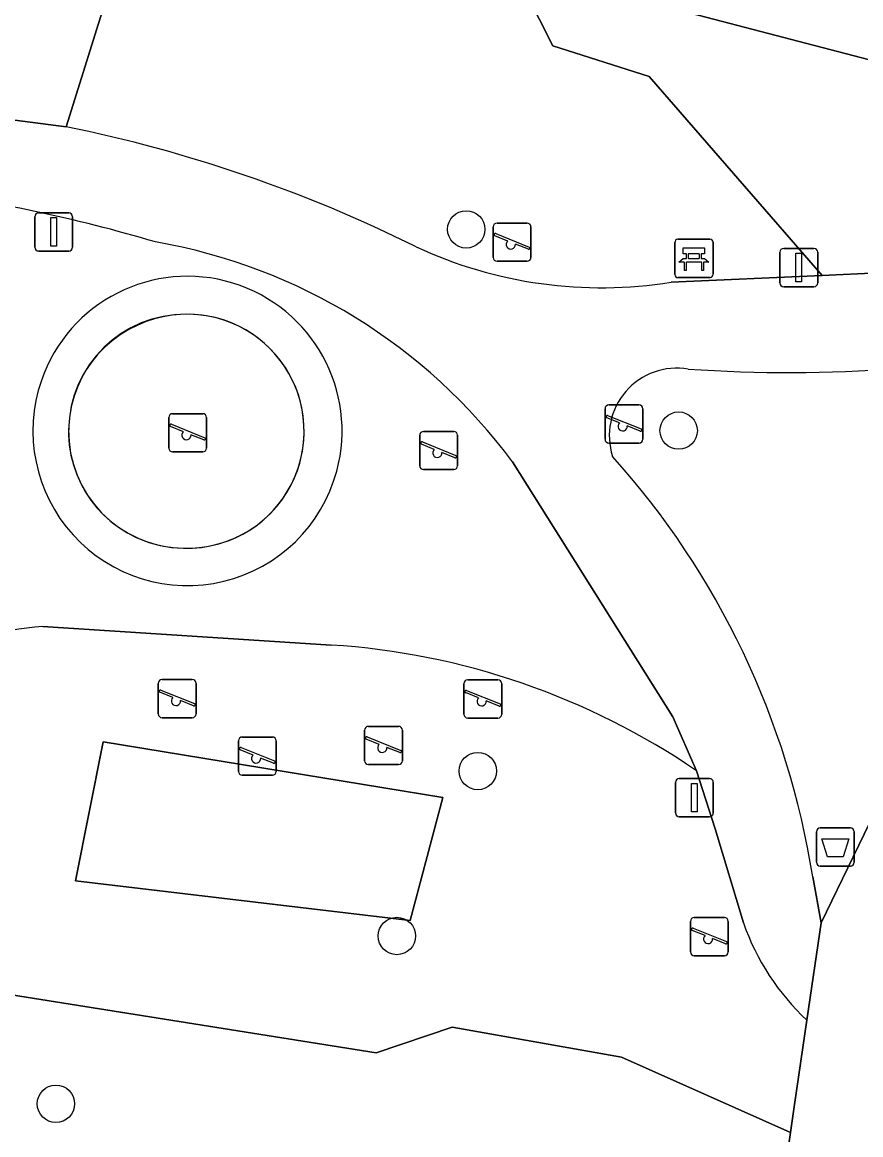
# Model space of a CAD drawing. Extents: x 163683 to 164494, y 382709 to 383872.
# Drawn here: x 164199.18 to 164221.13, y 383048.37 to 383077.5 of the extents above; entities that cross this region are included whole.
import ezdxf

# ---------------------------------------------------------------- set-up
doc = ezdxf.new("R2010")
doc.units = 0
for name, color, linetype in [('IMGEO_Afvalbak', 7, 'Continuous'), ('IMGEO_Bank', 7, 'Continuous'), ('IMGEO_Boom', 7, 'Continuous'), ('IMGEO_Groenvoorziening', 7, 'Continuous'), ('IMGEO_Hek', 7, 'Continuous'), ('IMGEO_Lichtmast', 7, 'Continuous'), ('IMGEO_Speelvoorziening', 7, 'Continuous'), ('IMGEO_Terreindeel_gesloten', 7, 'Continuous'), ('IMGEO_Voetpad_halfverhard', 7, 'Continuous'), ('IMGEO_Voetpad_open', 7, 'Continuous')]:
    doc.layers.add(name, color=color, linetype=linetype)

msp = doc.modelspace()

# ---------------------------------------------------------------- linework, layer by layer
at = {"layer": 'IMGEO_Afvalbak'}
for p, q in [((164220.072, 383056.406), (164220.862, 383056.406)), ((164220.862, 383056.406), (164220.072, 383056.406)), ((164219.972, 383055.506), (164219.972, 383056.306)), ((164219.972, 383056.306), (164219.972, 383055.506)), ((164220.962, 383056.306), (164220.962, 383055.506)), ((164220.962, 383055.506), (164220.962, 383056.306)), ((164220.862, 383055.406), (164220.072, 383055.406)), ((164220.072, 383055.406), (164220.862, 383055.406))]:
    msp.add_line(p, q, dxfattribs=at)
msp.add_lwpolyline([(164220.115, 383056.12), (164220.819, 383056.12), (164220.67, 383055.65), (164220.264, 383055.65), (164220.115, 383056.12)], dxfattribs=at)
for centre, start, end in [((164220.072, 383056.306), 90, 180), ((164220.072, 383056.306), 90, 180), ((164220.862, 383056.306), 0, 90), ((164220.862, 383056.306), 360, 90), ((164220.072, 383055.506), 180, 270), ((164220.072, 383055.506), 180, 270), ((164220.862, 383055.506), 270, 0), ((164220.862, 383055.506), 270, 0)]:
    msp.add_arc(centre, 0.1, start, end, dxfattribs=at)
at = {"layer": 'IMGEO_Bank'}
for p, q in [((164216.34, 383071.814), (164217.181, 383071.814)), ((164217.181, 383071.814), (164216.34, 383071.814)), ((164216.265, 383070.889), (164216.265, 383071.73)), ((164216.265, 383071.73), (164216.265, 383070.889)), ((164217.265, 383071.739), (164217.265, 383070.898)), ((164217.265, 383070.898), (164217.265, 383071.739)), ((164216.962, 383071.212), (164216.569, 383071.212)), ((164216.574, 383071.32), (164216.574, 383071.426)), ((164216.618, 383071.426), (164216.618, 383071.32)), ((164216.906, 383071.432), (164216.624, 383071.432)), ((164216.624, 383071.314), (164216.906, 383071.314)), ((164216.912, 383071.32), (164216.912, 383071.426)), ((164216.956, 383071.426), (164216.956, 383071.32)), ((164217.19, 383070.814), (164216.349, 383070.814)), ((164216.349, 383070.814), (164217.19, 383070.814))]:
    msp.add_line(p, q, dxfattribs=at)
for points in [[(164216.568, 383071.432), (164216.482, 383071.432), (164216.482, 383071.593), (164217.045, 383071.593), (164217.045, 383071.432), (164216.962, 383071.432)], [(164216.512, 383071.212), (164216.37, 383071.212), (164216.482, 383071.314), (164216.568, 383071.314)], [(164216.962, 383071.314), (164217.045, 383071.314), (164217.157, 383071.212), (164217.018, 383071.212)], [(164216.562, 383071.205), (164216.562, 383070.998), (164216.519, 383070.998), (164216.519, 383071.205)], [(164217.012, 383071.205), (164217.012, 383070.998), (164216.968, 383070.998), (164216.968, 383071.205)]]:
    msp.add_lwpolyline(points, dxfattribs=at)
for centre, radius, start, end in [((164216.343, 383071.736), 0.0779, 92.4484, 184.2845), ((164216.343, 383071.736), 0.0779, 92.4484, 184.2845), ((164217.187, 383071.736), 0.0779, 2.4484, 94.2845), ((164217.187, 383071.736), 0.0779, 2.4484, 94.2845), ((164216.512, 383071.205), 0.00671, 2.8957, 87.1043), ((164216.569, 383071.205), 0.00671, 92.8957, 177.1043), ((164216.567, 383071.425), 0.00671, 2.8957, 87.1043), ((164216.567, 383071.321), 0.00671, 272.8957, 357.1043), ((164216.624, 383071.425), 0.00671, 92.8957, 177.1043), ((164216.624, 383071.321), 0.00671, 182.8957, 267.1043), ((164216.906, 383071.425), 0.00671, 2.8957, 87.1043), ((164216.906, 383071.321), 0.00671, 272.8957, 357.1043), ((164216.963, 383071.425), 0.00671, 92.8957, 177.1043), ((164216.963, 383071.321), 0.00671, 182.8957, 267.1043), ((164216.961, 383071.205), 0.00671, 2.8957, 87.1043), ((164217.018, 383071.205), 0.00671, 92.8957, 177.1043), ((164216.343, 383070.892), 0.0779, 182.4484, 274.2845), ((164216.343, 383070.892), 0.0779, 182.4484, 274.2845), ((164217.187, 383070.892), 0.0779, 272.4484, 4.2845), ((164217.187, 383070.892), 0.0779, 272.4484, 4.2845)]:
    msp.add_arc(centre, radius, start, end, dxfattribs=at)
at = {"layer": 'IMGEO_Boom'}
for centre in [(164210.803, 383072.074), (164216.365, 383066.806), (164211.106, 383057.894), (164208.987, 383053.576), (164200.06, 383049.183)]:
    msp.add_circle(centre, 0.489, dxfattribs=at)
at = {"layer": 'IMGEO_Groenvoorziening'}
for points in [[(164184.316, 383076.837), (164200.329, 383074.759), (164202.426, 383081.458), (164200.547, 383081.949), (164189.122, 383084.931), (164181.701, 383086.88), (164177.759, 383087.988), (164175.432, 383083.801), (164175.432, 383078.705)], [(164216.167, 383070.691), (164220.126, 383070.871), (164215.593, 383076.077), (164213.075, 383076.879), (164212.022, 383078.953), (164202.426, 383081.458), (164200.329, 383074.759)], [(164225.48, 383072.355), (164227.823, 383074.828), (164212.022, 383078.953), (164213.075, 383076.879), (164215.593, 383076.077), (164220.126, 383070.871), (164223.075, 383071.005)], [(164219.876, 383055.124), (164220.099, 383053.923), (164227.535, 383069.254)], [(164216.835, 383057.899), (164216.216, 383059.315), (164212.017, 383065.987)], [(164199.716, 383061.675), (164207.265, 383061.193)], [(164207.265, 383061.193), (164199.716, 383061.675)], [(164218.059, 383053.917), (164217.324, 383056.38), (164216.835, 383057.899)], [(164171.559, 383055), (164171.064, 383051.879), (164170.675, 383049.429), (164170.738, 383049.419), (164217.162, 383042.632), (164218.419, 383042.448), (164218.72, 383044.51), (164219.293, 383048.43), (164214.867, 383050.4), (164210.434, 383051.188), (164208.444, 383050.517), (164198.901, 383052.035)], [(164198.901, 383052.035), (164208.444, 383050.517), (164210.434, 383051.188), (164214.867, 383050.4), (164219.293, 383048.43), (164219.401, 383049.167), (164219.723, 383051.373)]]:
    msp.add_lwpolyline(points, dxfattribs=at)
for points in [[(164210.19, 383057.2), (164201.298, 383058.658), (164200.576, 383055.018), (164209.338, 383053.983)], [(164209.338, 383053.983), (164200.576, 383055.018), (164201.298, 383058.658), (164210.19, 383057.2)]]:
    msp.add_lwpolyline(points, close=True, dxfattribs=at)
for centre, radius, start, end in [((164192.981, 383038.402), 37.092, 63.5654, 78.5734), ((164191.25, 383033.346), 40.061, 73.4425, 82.7402), ((164200.143, 383057.178), 14.785, 36.57, 80.1747), ((164214.344, 383082.074), 11.528, 245.117, 279.1015), ((164203.505, 383066.798), 4.048, 344.9031, 160.9102), ((164219.24, 383105.862), 37.536, 265.9868, 282.7673), ((164216.32, 383066.672), 1.771, 80.4611, 197.7445), ((164203.505, 383066.798), 4.048, 160.904, 344.9093), ((164198.635, 383051.76), 21.505, 8.9998, 41.9361), ((164200.457, 383052.143), 9.561, 94.4453, 134.3132), ((164200.457, 383052.143), 9.561, 94.4453, 134.3132), ((164206.06, 383042.144), 19.087, 55.6316, 86.3814), ((164206.06, 383042.144), 19.087, 55.6316, 86.3814), ((164224.075, 383056.036), 6.378, 199.4019, 226.9745)]:
    msp.add_arc(centre, radius, start, end, dxfattribs=at)
at = {"layer": 'IMGEO_Hek'}
for centre, radius, start, end in [((164203.497, 383066.79), 3.063, 268.2075, 114.9213), ((164203.443, 383066.779), 3.051, 113.9214, 269.2075)]:
    msp.add_arc(centre, radius, start, end, dxfattribs=at)
at = {"layer": 'IMGEO_Lichtmast'}
for p, q in [((164199.506, 383071.606), (164199.506, 383072.406)), ((164199.506, 383072.406), (164199.506, 383071.606)), ((164199.606, 383072.506), (164200.396, 383072.506)), ((164200.396, 383072.506), (164199.606, 383072.506)), ((164200.496, 383072.406), (164200.496, 383071.606)), ((164200.496, 383071.606), (164200.496, 383072.406)), ((164200.396, 383071.506), (164199.606, 383071.506)), ((164199.606, 383071.506), (164200.396, 383071.506)), ((164219.115, 383071.574), (164219.905, 383071.574)), ((164219.905, 383071.574), (164219.115, 383071.574)), ((164219.015, 383070.674), (164219.015, 383071.474)), ((164219.015, 383071.474), (164219.015, 383070.674)), ((164220.005, 383071.474), (164220.005, 383070.674)), ((164220.005, 383070.674), (164220.005, 383071.474)), ((164219.905, 383070.574), (164219.115, 383070.574)), ((164219.115, 383070.574), (164219.905, 383070.574)), ((164216.282, 383056.797), (164216.282, 383057.597)), ((164216.282, 383057.597), (164216.282, 383056.797)), ((164216.382, 383057.697), (164217.172, 383057.697)), ((164217.172, 383057.697), (164216.382, 383057.697)), ((164217.272, 383057.597), (164217.272, 383056.797)), ((164217.272, 383056.797), (164217.272, 383057.597)), ((164217.172, 383056.697), (164216.382, 383056.697)), ((164216.382, 383056.697), (164217.172, 383056.697))]:
    msp.add_line(p, q, dxfattribs=at)
for points in [[(164199.926, 383072.381), (164200.076, 383072.381), (164200.076, 383071.631), (164199.926, 383071.631), (164199.926, 383072.381)], [(164219.435, 383071.449), (164219.585, 383071.449), (164219.585, 383070.699), (164219.435, 383070.699), (164219.435, 383071.449)], [(164216.702, 383057.572), (164216.852, 383057.572), (164216.852, 383056.822), (164216.702, 383056.822), (164216.702, 383057.572)]]:
    msp.add_lwpolyline(points, dxfattribs=at)
for centre, start, end in [((164199.606, 383072.406), 90, 180), ((164199.606, 383072.406), 90, 180), ((164200.396, 383072.406), 0, 90), ((164200.396, 383072.406), 360, 90), ((164199.606, 383071.606), 180, 270), ((164199.606, 383071.606), 180, 270), ((164200.396, 383071.606), 270, 0), ((164200.396, 383071.606), 270, 0), ((164219.115, 383071.474), 90, 180), ((164219.115, 383071.474), 90, 180), ((164219.905, 383071.474), 0, 90), ((164219.905, 383071.474), 360, 90), ((164219.115, 383070.674), 180, 270), ((164219.115, 383070.674), 180, 270), ((164219.905, 383070.674), 270, 0), ((164219.905, 383070.674), 270, 0), ((164216.382, 383057.597), 90, 180), ((164216.382, 383057.597), 90, 180), ((164217.172, 383057.597), 0, 90), ((164217.172, 383057.597), 360, 90), ((164216.382, 383056.797), 180, 270), ((164216.382, 383056.797), 180, 270), ((164217.172, 383056.797), 270, 0), ((164217.172, 383056.797), 270, 0)]:
    msp.add_arc(centre, 0.1, start, end, dxfattribs=at)
at = {"layer": 'IMGEO_Speelvoorziening'}
for p, q in [((164211.509, 383071.34), (164211.509, 383072.14)), ((164211.509, 383072.14), (164211.509, 383071.34)), ((164211.609, 383072.24), (164212.399, 383072.24)), ((164212.399, 383072.24), (164211.609, 383072.24)), ((164212.499, 383072.14), (164212.499, 383071.34)), ((164212.499, 383071.34), (164212.499, 383072.14)), ((164211.892, 383071.768), (164211.553, 383071.905)), ((164211.578, 383071.965), (164212.454, 383071.612)), ((164212.43, 383071.552), (164212.09, 383071.689)), ((164212.399, 383071.24), (164211.609, 383071.24)), ((164211.609, 383071.24), (164212.399, 383071.24)), ((164214.537, 383067.479), (164215.327, 383067.479)), ((164215.327, 383067.479), (164214.537, 383067.479)), ((164203.016, 383066.349), (164203.016, 383067.149)), ((164203.016, 383067.149), (164203.016, 383066.349)), ((164203.116, 383067.249), (164203.906, 383067.249)), ((164203.906, 383067.249), (164203.116, 383067.249)), ((164204.006, 383067.149), (164204.006, 383066.349)), ((164204.006, 383066.349), (164204.006, 383067.149)), ((164214.437, 383066.579), (164214.437, 383067.379)), ((164214.437, 383067.379), (164214.437, 383066.579)), ((164214.82, 383067.007), (164214.481, 383067.144)), ((164214.506, 383067.204), (164215.382, 383066.851)), ((164215.427, 383067.379), (164215.427, 383066.579)), ((164215.427, 383066.579), (164215.427, 383067.379)), ((164203.399, 383066.777), (164203.06, 383066.914)), ((164203.085, 383066.974), (164203.961, 383066.621)), ((164215.358, 383066.791), (164215.018, 383066.928)), ((164203.937, 383066.561), (164203.597, 383066.698)), ((164209.585, 383065.885), (164209.585, 383066.685)), ((164209.585, 383066.685), (164209.585, 383065.885)), ((164209.685, 383066.785), (164210.475, 383066.785)), ((164210.475, 383066.785), (164209.685, 383066.785)), ((164210.575, 383066.685), (164210.575, 383065.885)), ((164210.575, 383065.885), (164210.575, 383066.685)), ((164209.968, 383066.313), (164209.629, 383066.45)), ((164209.654, 383066.51), (164210.53, 383066.157)), ((164215.327, 383066.479), (164214.537, 383066.479)), ((164214.537, 383066.479), (164215.327, 383066.479)), ((164203.906, 383066.249), (164203.116, 383066.249)), ((164203.116, 383066.249), (164203.906, 383066.249)), ((164210.506, 383066.097), (164210.166, 383066.234)), ((164210.475, 383065.785), (164209.685, 383065.785)), ((164209.685, 383065.785), (164210.475, 383065.785)), ((164202.741, 383059.39), (164202.741, 383060.19)), ((164202.741, 383060.19), (164202.741, 383059.39)), ((164202.841, 383060.29), (164203.631, 383060.29)), ((164203.631, 383060.29), (164202.841, 383060.29)), ((164203.731, 383060.19), (164203.731, 383059.39)), ((164203.731, 383059.39), (164203.731, 383060.19)), ((164210.744, 383059.381), (164210.744, 383060.181)), ((164210.744, 383060.181), (164210.744, 383059.381)), ((164210.844, 383060.281), (164211.634, 383060.281)), ((164211.634, 383060.281), (164210.844, 383060.281)), ((164211.734, 383060.181), (164211.734, 383059.381)), ((164211.734, 383059.381), (164211.734, 383060.181)), ((164203.124, 383059.818), (164202.785, 383059.955)), ((164202.81, 383060.015), (164203.686, 383059.662)), ((164211.127, 383059.809), (164210.788, 383059.946)), ((164210.813, 383060.006), (164211.689, 383059.653)), ((164203.662, 383059.602), (164203.322, 383059.739)), ((164211.665, 383059.593), (164211.325, 383059.73)), ((164203.631, 383059.29), (164202.841, 383059.29)), ((164202.841, 383059.29), (164203.631, 383059.29)), ((164211.634, 383059.281), (164210.844, 383059.281)), ((164210.844, 383059.281), (164211.634, 383059.281)), ((164208.243, 383059.064), (164209.033, 383059.064)), ((164209.033, 383059.064), (164208.243, 383059.064)), ((164204.94, 383058.785), (164205.73, 383058.785)), ((164205.73, 383058.785), (164204.94, 383058.785)), ((164208.143, 383058.164), (164208.143, 383058.964)), ((164208.143, 383058.964), (164208.143, 383058.164)), ((164208.526, 383058.592), (164208.187, 383058.729)), ((164208.212, 383058.789), (164209.088, 383058.436)), ((164209.133, 383058.964), (164209.133, 383058.164)), ((164209.133, 383058.164), (164209.133, 383058.964)), ((164204.84, 383057.885), (164204.84, 383058.685)), ((164204.84, 383058.685), (164204.84, 383057.885)), ((164205.223, 383058.313), (164204.884, 383058.45)), ((164204.909, 383058.51), (164205.785, 383058.157)), ((164205.83, 383058.685), (164205.83, 383057.885)), ((164205.83, 383057.885), (164205.83, 383058.685)), ((164209.064, 383058.376), (164208.724, 383058.513)), ((164205.761, 383058.097), (164205.421, 383058.234)), ((164209.033, 383058.064), (164208.243, 383058.064)), ((164208.243, 383058.064), (164209.033, 383058.064)), ((164205.73, 383057.785), (164204.94, 383057.785)), ((164204.94, 383057.785), (164205.73, 383057.785)), ((164216.772, 383054.059), (164217.562, 383054.059)), ((164217.562, 383054.059), (164216.772, 383054.059)), ((164216.672, 383053.159), (164216.672, 383053.959)), ((164216.672, 383053.959), (164216.672, 383053.159)), ((164216.741, 383053.784), (164217.617, 383053.431)), ((164217.662, 383053.959), (164217.662, 383053.159)), ((164217.662, 383053.159), (164217.662, 383053.959)), ((164217.055, 383053.587), (164216.716, 383053.724)), ((164217.593, 383053.371), (164217.253, 383053.508)), ((164217.562, 383053.059), (164216.772, 383053.059)), ((164216.772, 383053.059), (164217.562, 383053.059))]:
    msp.add_line(p, q, dxfattribs=at)
for centre, radius, start, end in [((164211.609, 383072.14), 0.1, 90, 180), ((164211.609, 383072.14), 0.1, 90, 180), ((164212.399, 383072.14), 0.1, 0, 90), ((164212.399, 383072.14), 0.1, 360, 90), ((164211.566, 383071.935), 0.0327, 68.078, 248.078), ((164211.971, 383071.678), 0.12, 130.9928, 5.1632), ((164212.442, 383071.582), 0.0327, 248.078, 68.078), ((164211.609, 383071.34), 0.1, 180, 270), ((164211.609, 383071.34), 0.1, 180, 270), ((164212.399, 383071.34), 0.1, 270, 0), ((164212.399, 383071.34), 0.1, 270, 0), ((164214.537, 383067.379), 0.1, 90, 180), ((164214.537, 383067.379), 0.1, 90, 180), ((164215.327, 383067.379), 0.1, 0, 90), ((164215.327, 383067.379), 0.1, 360, 90), ((164203.116, 383067.149), 0.1, 90, 180), ((164203.116, 383067.149), 0.1, 90, 180), ((164203.906, 383067.149), 0.1, 0, 90), ((164203.906, 383067.149), 0.1, 360, 90), ((164214.494, 383067.174), 0.0327, 68.078, 248.078), ((164203.073, 383066.944), 0.0327, 68.078, 248.078), ((164214.899, 383066.917), 0.12, 130.9928, 5.1632), ((164215.37, 383066.821), 0.0327, 248.078, 68.078), ((164203.478, 383066.687), 0.12, 130.9928, 5.1632), ((164203.949, 383066.591), 0.0327, 248.078, 68.078), ((164209.685, 383066.685), 0.1, 90, 180), ((164209.685, 383066.685), 0.1, 90, 180), ((164210.475, 383066.685), 0.1, 0, 90), ((164210.475, 383066.685), 0.1, 360, 90), ((164214.537, 383066.579), 0.1, 180, 270), ((164214.537, 383066.579), 0.1, 180, 270), ((164215.327, 383066.579), 0.1, 270, 0), ((164215.327, 383066.579), 0.1, 270, 0), ((164203.116, 383066.349), 0.1, 180, 270), ((164203.116, 383066.349), 0.1, 180, 270), ((164203.906, 383066.349), 0.1, 270, 0), ((164203.906, 383066.349), 0.1, 270, 0), ((164209.642, 383066.48), 0.0327, 68.078, 248.078), ((164210.047, 383066.223), 0.12, 130.9928, 5.1632), ((164210.518, 383066.127), 0.0327, 248.078, 68.078), ((164209.685, 383065.885), 0.1, 180, 270), ((164209.685, 383065.885), 0.1, 180, 270), ((164210.475, 383065.885), 0.1, 270, 0), ((164210.475, 383065.885), 0.1, 270, 0), ((164202.841, 383060.19), 0.1, 90, 180), ((164202.841, 383060.19), 0.1, 90, 180), ((164203.631, 383060.19), 0.1, 0, 90), ((164203.631, 383060.19), 0.1, 360, 90), ((164210.844, 383060.181), 0.1, 90, 180), ((164210.844, 383060.181), 0.1, 90, 180), ((164211.634, 383060.181), 0.1, 0, 90), ((164211.634, 383060.181), 0.1, 360, 90), ((164202.798, 383059.985), 0.0327, 68.078, 248.078), ((164210.801, 383059.976), 0.0327, 68.078, 248.078), ((164203.203, 383059.728), 0.12, 130.9928, 5.1632), ((164203.674, 383059.632), 0.0327, 248.078, 68.078), ((164211.206, 383059.719), 0.12, 130.9928, 5.1632), ((164211.677, 383059.623), 0.0327, 248.078, 68.078), ((164202.841, 383059.39), 0.1, 180, 270), ((164202.841, 383059.39), 0.1, 180, 270), ((164203.631, 383059.39), 0.1, 270, 0), ((164203.631, 383059.39), 0.1, 270, 0), ((164210.844, 383059.381), 0.1, 180, 270), ((164210.844, 383059.381), 0.1, 180, 270), ((164211.634, 383059.381), 0.1, 270, 0), ((164211.634, 383059.381), 0.1, 270, 0), ((164208.243, 383058.964), 0.1, 90, 180), ((164208.243, 383058.964), 0.1, 90, 180), ((164209.033, 383058.964), 0.1, 0, 90), ((164209.033, 383058.964), 0.1, 360, 90), ((164204.94, 383058.685), 0.1, 90, 180), ((164204.94, 383058.685), 0.1, 90, 180), ((164205.73, 383058.685), 0.1, 0, 90), ((164205.73, 383058.685), 0.1, 360, 90), ((164208.2, 383058.759), 0.0327, 68.078, 248.078), ((164204.897, 383058.48), 0.0327, 68.078, 248.078), ((164208.605, 383058.502), 0.12, 130.9928, 5.1632), ((164209.076, 383058.406), 0.0327, 248.078, 68.078), ((164205.302, 383058.223), 0.12, 130.9928, 5.1632), ((164205.773, 383058.127), 0.0327, 248.078, 68.078), ((164208.243, 383058.164), 0.1, 180, 270), ((164208.243, 383058.164), 0.1, 180, 270), ((164209.033, 383058.164), 0.1, 270, 0), ((164209.033, 383058.164), 0.1, 270, 0), ((164204.94, 383057.885), 0.1, 180, 270), ((164204.94, 383057.885), 0.1, 180, 270), ((164205.73, 383057.885), 0.1, 270, 0), ((164205.73, 383057.885), 0.1, 270, 0), ((164216.772, 383053.959), 0.1, 90, 180), ((164216.772, 383053.959), 0.1, 90, 180), ((164217.562, 383053.959), 0.1, 0, 90), ((164217.562, 383053.959), 0.1, 360, 90), ((164216.729, 383053.754), 0.0327, 68.078, 248.078), ((164217.134, 383053.497), 0.12, 130.9928, 5.1632), ((164216.772, 383053.159), 0.1, 180, 270), ((164216.772, 383053.159), 0.1, 180, 270), ((164217.562, 383053.159), 0.1, 270, 0), ((164217.562, 383053.159), 0.1, 270, 0), ((164217.605, 383053.401), 0.0327, 248.078, 68.078)]:
    msp.add_arc(centre, radius, start, end, dxfattribs=at)
at = {"layer": 'IMGEO_Terreindeel_gesloten'}
for centre, radius, start, end in [((164203.505, 383066.798), 4.048, 344.9031, 160.9102), ((164203.455, 383066.79), 3.063, 89.5286, 268.9935), ((164203.455, 383066.79), 3.063, 89.5286, 268.9935), ((164203.496, 383066.79), 3.063, 268.2135, 90.3086), ((164203.496, 383066.79), 3.063, 268.2135, 90.3086), ((164203.505, 383066.798), 4.048, 160.904, 344.9093)]:
    msp.add_arc(centre, radius, start, end, dxfattribs=at)
at = {"layer": 'IMGEO_Voetpad_halfverhard'}
for points in [[(164200.329, 383074.759), (164184.316, 383076.837)], [(164223.075, 383071.005), (164220.126, 383070.871), (164216.167, 383070.691)], [(164212.017, 383065.987), (164216.216, 383059.315), (164216.835, 383057.899), (164217.324, 383056.38), (164218.059, 383053.917)], [(164219.723, 383051.373), (164220.099, 383053.923), (164219.876, 383055.124)]]:
    msp.add_lwpolyline(points, dxfattribs=at)
for centre, radius, start, end in [((164192.981, 383038.402), 37.092, 63.5654, 78.5734), ((164191.25, 383033.346), 40.061, 73.4425, 82.7402), ((164200.143, 383057.178), 14.785, 36.57, 80.1747), ((164214.344, 383082.074), 11.528, 245.117, 279.1015), ((164219.24, 383105.862), 37.536, 265.9868, 282.7673), ((164216.32, 383066.672), 1.771, 80.4611, 197.7445), ((164198.635, 383051.76), 21.505, 8.9998, 41.9361), ((164224.075, 383056.036), 6.378, 199.4019, 226.9745)]:
    msp.add_arc(centre, radius, start, end, dxfattribs=at)
at = {"layer": 'IMGEO_Voetpad_open'}
for points in [[(164180.429, 383091.502), (164179.441, 383091.761), (164178.183, 383089.55), (164177.759, 383087.988), (164181.701, 383086.88), (164189.122, 383084.931), (164200.547, 383081.949), (164202.426, 383081.458), (164212.022, 383078.953), (164227.823, 383074.828), (164229.967, 383074.268), (164232.957, 383073.94)], [(164225.375, 383057.735), (164225.582, 383058.271), (164226.449, 383060.257), (164232.957, 383073.94), (164229.967, 383074.268), (164227.535, 383069.254), (164220.099, 383053.923), (164219.723, 383051.373), (164219.401, 383049.167), (164219.293, 383048.43), (164218.72, 383044.51), (164218.419, 383042.448), (164217.162, 383042.632), (164216.861, 383040.694), (164211.493, 383004.624), (164210.822, 383001.178)]]:
    msp.add_lwpolyline(points, dxfattribs=at)

doc.saveas('drawing.dxf')
